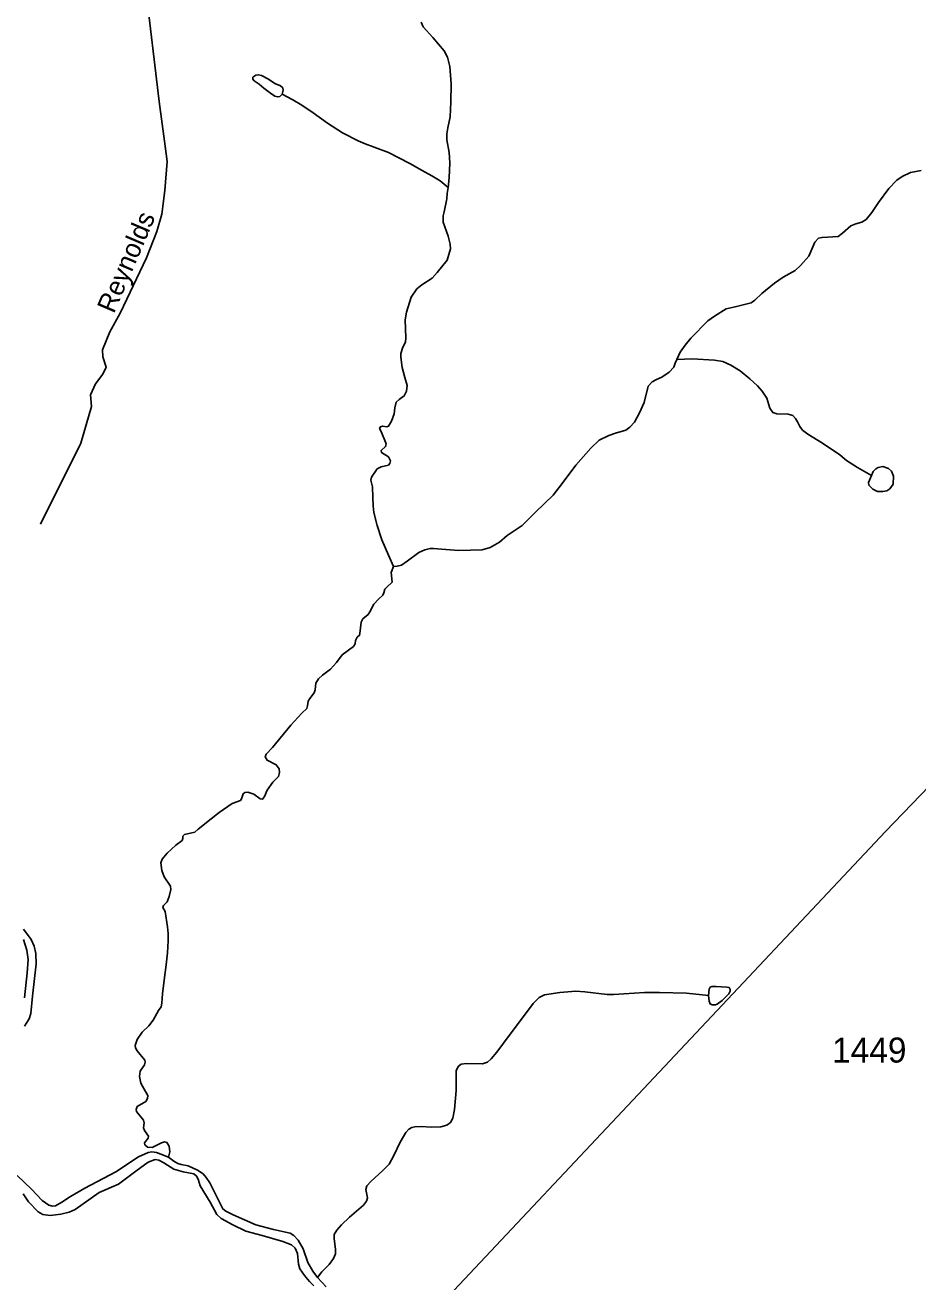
# Model space of a CAD drawing. Extents: x 2126262 to 2293712, y 749403 to 919119.
# Drawn here: x 2272001 to 2276459, y 877846 to 884123 of the extents above; entities that cross this region are included whole.
import ezdxf

# ---------------------------------------------------------------- set-up
doc = ezdxf.new("R2010")
doc.units = 0
for name, color, linetype in [('Exist Hydrographic Creek Double Shore', 7, 'Continuous'), ('Exist Hydrographic Creek Single Shore', 7, 'Continuous'), ('Exist Hydrographic Misc Water Feature', 7, 'Continuous'), ('Exist Hydrographic Pond Under 1500 Sq Ft', 7, 'Continuous'), ('Exist Road Secondary Type 51 Attributed', 7, 'Continuous'), ('Exist Road Secondary Type 51 Label', 7, 'Continuous'), ('Exist Road Secondary Type 51 Number Label', 7, 'Continuous'), ('Exist Utilities Electrical Transmission Line', 7, 'Continuous')]:
    doc.layers.add(name, color=color, linetype=linetype)

msp = doc.modelspace()

# ---------------------------------------------------------------- linework, layer by layer
at = {"layer": 'Exist Hydrographic Creek Double Shore'}
for points in [[(2271992.8, 879608.5), (2272031.6, 879556.7), (2272046.7, 879522.2), (2272054.2, 879486.6), (2272055.3, 879434.8), (2272038.1, 879272.6), (2272029.4, 879186.3), (2272020.8, 879160.5), (2271997.1, 879123.8)], [(2271992.3, 879556), (2272009.6, 879502.1), (2272016.1, 879456.8), (2272011.7, 879389.9), (2271997.7, 879264.8)], [(2271961.5, 878377.5), (2272032.7, 878308.5), (2272085.5, 878252.4), (2272118.9, 878229.7), (2272137.2, 878224.3), (2272153.4, 878226.5), (2272183.6, 878243.7), (2272227.8, 878272.9), (2272299, 878313.9), (2272453.7, 878395.8), (2272566.9, 878470.3), (2272615.4, 878491.9), (2272633.7, 878495.1), (2272656.4, 878492.9), (2272679, 878483.2), (2272716.7, 878469.2)], [(2271991.3, 878285), (2272018.2, 878246.1), (2272066.7, 878196.5), (2272089.4, 878182.5), (2272126, 878178.2), (2272179.9, 878184.6), (2272220.9, 878194.3), (2272250, 878207.3), (2272370, 878292.5), (2272467, 878334.6), (2272554.4, 878398.2), (2272615.8, 878444.6), (2272650.3, 878456.5), (2272668.6, 878454.3), (2272693.4, 878441.4), (2272744.1, 878409), (2272790.5, 878395), (2272843.3, 878386.4), (2272857.3, 878374.5), (2272864.9, 878359.4), (2272874.6, 878325.9), (2272925.2, 878244), (2272957.6, 878182.5), (2272980.5, 878162.5), (2273038.8, 878130.2), (2273103.4, 878098.9), (2273185.4, 878078.4), (2273287.8, 878047.1), (2273330.9, 878030.9), (2273349.3, 878013.6), (2273361.1, 877987.8), (2273365.4, 877934.9), (2273373, 877911.2), (2273395.6, 877877.7), (2273420.4, 877848.6), (2273442, 877825.9)], [(2272716.7, 878469.2), (2272742.8, 878448.7), (2272763.3, 878437.9), (2272780.6, 878432.5), (2272815.1, 878424.9), (2272861.4, 878404.4), (2272889.4, 878385), (2272905.6, 878366.7), (2272923.9, 878340.8), (2272953.1, 878281.5), (2272987.6, 878210.3), (2273002.7, 878198.4), (2273039.3, 878180.1), (2273152.5, 878131.5), (2273242, 878107.8), (2273325, 878089.5), (2273343.3, 878077.6), (2273364.9, 878054.9), (2273388.6, 878010.7), (2273413.1, 877943.2), (2273437.9, 877898.9), (2273460.5, 877868.7)], [(2273460.5, 877868.7), (2273503.8, 877820.9)]]:
    msp.add_lwpolyline(points, dxfattribs=at)
at = {"layer": 'Exist Hydrographic Creek Single Shore'}
for points in [[(2275255.1, 882454), (2275272.5, 882489.2), (2275297.3, 882524.8), (2275325.4, 882559.3), (2275409.5, 882645.6), (2275442.9, 882670.4), (2275502.2, 882706), (2275546.4, 882716.8), (2275626.2, 882736.2), (2275645.6, 882750.3), (2275680.1, 882783.7), (2275742.2, 882834.7), (2275786.4, 882863.9), (2275846.8, 882898.4), (2275872.6, 882922.1), (2275913.6, 882969.6), (2275944.9, 883038.6), (2275962.1, 883059.1), (2275980.4, 883063.4), (2276061.3, 883067.7), (2276082.9, 883083.9), (2276124.9, 883120.6), (2276149.7, 883130.3), (2276179.9, 883138.9), (2276200.4, 883153), (2276229.5, 883187.5), (2276262.9, 883238.2), (2276313.9, 883306.6), (2276353.8, 883349.7), (2276379.7, 883368.1), (2276422.8, 883387.5), (2276475.6, 883397.2)], [(2273841, 881419.1), (2273859.3, 881421.2), (2273879.8, 881426.6), (2273908.9, 881446.1), (2273967.1, 881489.2), (2273997.3, 881502.1), (2274023.2, 881508.6), (2274040.5, 881508.6), (2274079.3, 881505.4), (2274167.2, 881499.5), (2274283.7, 881502.7), (2274323.6, 881514.6), (2274369.9, 881540.4), (2274408.7, 881573.9), (2274483.1, 881624.6), (2274548.9, 881691.5), (2274638.4, 881775.6), (2274682.1, 881833.3), (2274751.1, 881926.1), (2274825.4, 882010.2), (2274867.5, 882050.2), (2274914.9, 882072.8), (2274948.4, 882084.7), (2275000.1, 882100.9), (2275020.6, 882116), (2275043.2, 882139.7), (2275069.1, 882186.1), (2275091.7, 882238.3), (2275112.2, 882320.3), (2275131.6, 882341.8), (2275153.2, 882353.7), (2275181.2, 882364.5), (2275217.3, 882390.4), (2275240, 882415.2), (2275246.5, 882435.7), (2275255.1, 882454)], [(2273584.4, 880978.1), (2273640.5, 881019.1), (2273649.1, 881033.1), (2273651.2, 881049.3), (2273658.8, 881065.9), (2273670.7, 881075.6), (2273672.8, 881084.2), (2273678.2, 881141.4), (2273686.8, 881157.6), (2273713.8, 881179.2), (2273722.4, 881192.1), (2273742.9, 881230.9), (2273765.5, 881255.8), (2273787.1, 881276.2), (2273791.4, 881287), (2273796.8, 881305.4), (2273807.6, 881316.2), (2273833.5, 881341.4), (2273829.1, 881388.9), (2273841, 881419.1)], [(2272716.7, 878469.2), (2272722.9, 878496.3), (2272719.6, 878524.3), (2272708.9, 878541.6), (2272697, 878544.8), (2272681.9, 878540.5), (2272634.5, 878517.9), (2272611.8, 878518.9), (2272598.9, 878530.8), (2272597.8, 878540.5), (2272616.1, 878563.2), (2272617.2, 878574), (2272597.8, 878602), (2272591.3, 878616), (2272595.6, 878640.8), (2272591.3, 878653.8), (2272557.9, 878696.9), (2272555.8, 878706.7), (2272561.1, 878721.8), (2272603.2, 878746.6), (2272611.8, 878761.7), (2272612.9, 878776.8), (2272595.6, 878808.1), (2272578.4, 878838.3), (2272571.9, 878872), (2272576.2, 878897.9), (2272597.8, 878930.3), (2272601, 878943.2), (2272598.9, 878954), (2272561.1, 879000.4), (2272551.4, 879014.4), (2272550.4, 879027.4), (2272560.1, 879056.5), (2272585.9, 879093.2), (2272618.3, 879124.5), (2272640.9, 879153.6), (2272666.8, 879201), (2272679.7, 879220.5), (2272683, 879237.7), (2272687.3, 879284.1), (2272694.8, 879353.5), (2272704.5, 879429), (2272712.1, 879489.4), (2272715.3, 879549.8), (2272715.3, 879586.5), (2272712.1, 879619.9), (2272700.2, 879695.4), (2272688.4, 879716.4), (2272691.6, 879726.1), (2272709.9, 879744.4), (2272719.6, 879770.3), (2272729.3, 879805.9), (2272726.1, 879823.2), (2272695.9, 879869.6), (2272683, 879900.8), (2272678.7, 879939.7), (2272685.1, 879956.9), (2272709.9, 879988.2), (2272753.1, 880027), (2272784.3, 880050.8), (2272788.6, 880060.5), (2272788.6, 880072.4), (2272797.3, 880079.9), (2272849, 880092.9), (2272865.2, 880108), (2272929.9, 880159.7), (2272969.8, 880189.9), (2273035.1, 880235.6), (2273076.1, 880250.7), (2273081.5, 880259.3), (2273089, 880284.1), (2273097.6, 880290.6), (2273112.7, 880291.7), (2273142.9, 880282), (2273175.3, 880258.2), (2273187.1, 880257.1), (2273196.8, 880271.2), (2273209.8, 880302.5), (2273237.8, 880341.3), (2273265.8, 880370.4), (2273271.2, 880389.8), (2273269.1, 880408.2), (2273255, 880428.7), (2273209.8, 880451.3), (2273200.1, 880468.6), (2273205.4, 880481.5), (2273236.7, 880515), (2273327.3, 880626.1), (2273382.3, 880686.8), (2273407.1, 880710.6), (2273410.3, 880723.5), (2273413.5, 880746.1), (2273423.2, 880760.2), (2273444.8, 880788.2), (2273449.1, 880803.3), (2273453.4, 880836.8), (2273466.3, 880858.3), (2273485.8, 880876.7), (2273525.6, 880905.8), (2273555.3, 880940.3), (2273584.4, 880978.1)]]:
    msp.add_lwpolyline(points, dxfattribs=at)
at = {"layer": 'Exist Hydrographic Misc Water Feature'}
for points in [[(2274113.8, 883313), (2274119.1, 883361.4), (2274121.2, 883435.8), (2274119.1, 883486.5), (2274107.2, 883550.2), (2274106.1, 883580.4), (2274111.5, 883610.6), (2274123.4, 883665.6), (2274126.6, 883739.4), (2274128.8, 883830), (2274121.2, 883916.3), (2274109.4, 883962.7), (2274093.2, 883995.1), (2274037.1, 884061.3), (2273988.6, 884115.2), (2273978.9, 884137.9)], [(2274113.8, 883313), (2274072.8, 883346.4), (2274031.8, 883371.2), (2273984.4, 883397.1), (2273921.9, 883432.7), (2273816.2, 883486.6), (2273744.5, 883514.3), (2273699.2, 883530.4), (2273663.7, 883545.5), (2273585, 883585.5), (2273510.6, 883634), (2273439.4, 883685.8), (2273382.3, 883723.5), (2273337, 883750.5), (2273285.2, 883778.5)], [(2273841, 881419.1), (2273816.2, 881476.6), (2273782.8, 881553.2), (2273759.1, 881624.4), (2273742.9, 881689.1), (2273738.6, 881722.5), (2273737.5, 881763.5), (2273736.4, 881816.7), (2273727.8, 881850.2), (2273731, 881866.3), (2273759.1, 881906.3), (2273778.5, 881917), (2273815.1, 881924.6), (2273822.7, 881933.2), (2273824.8, 881947.3), (2273815.1, 881966.7), (2273780.6, 881988.2), (2273779.6, 881999), (2273801.1, 882018.5), (2273803.3, 882031.4), (2273778.5, 882092.9), (2273770.9, 882109.1), (2273776.3, 882117.7), (2273784.9, 882120.9), (2273807.6, 882116.6), (2273816.2, 882119.9), (2273830.2, 882144.7), (2273843.2, 882181.3), (2273846.4, 882212.6), (2273853.9, 882239.9), (2273869, 882253.9), (2273893.8, 882271.2), (2273905.7, 882294.9), (2273907.9, 882323), (2273897.1, 882364), (2273883.1, 882413.6), (2273876.6, 882464.3), (2273876.6, 882483.7), (2273886.3, 882514.6), (2273900.3, 882540.5), (2273902.5, 882562), (2273899.2, 882651.6), (2273905.7, 882689.3), (2273928.3, 882763.8), (2273957.4, 882805.8), (2273981.2, 882826.3), (2274032.9, 882859.8), (2274058.8, 882887.8), (2274108.4, 882950), (2274124.6, 883006.1), (2274123.5, 883028.7), (2274112.7, 883068.6), (2274089, 883138.7), (2274087.9, 883171.1), (2274093.3, 883190.5), (2274106.2, 883255.8), (2274108.4, 883282.8), (2274113.8, 883313)], [(2275255.1, 882454), (2275331.6, 882456.2), (2275443.8, 882449.7), (2275484.7, 882443.3), (2275525.7, 882424.9), (2275571, 882395.8), (2275620.6, 882357), (2275658.3, 882321.4), (2275682, 882295.5), (2275704.1, 882260.2), (2275720.3, 882209.5), (2275734.3, 882189), (2275754.8, 882181.4), (2275810.9, 882180.4), (2275834.6, 882172.8), (2275848.6, 882158.8), (2275857.2, 882142.6), (2275869.1, 882117.8), (2275883.1, 882100.5), (2275909, 882080), (2275983.4, 882034.7), (2276069.6, 881977.6), (2276103, 881948.8), (2276158, 881913.2), (2276228.1, 881873.2)], [(2273460.5, 877868.7), (2273483.2, 877896.8), (2273518.8, 877933.5), (2273541.4, 877962.6), (2273550, 877986.3), (2273551.1, 878010.1), (2273543.6, 878061.8), (2273544.6, 878082.3), (2273557.6, 878105), (2273581.3, 878130.9), (2273620.1, 878168.6), (2273689.9, 878228.4), (2273706, 878250), (2273710.3, 878265.1), (2273702.8, 878307.1), (2273707.1, 878325.5), (2273726.5, 878348.1), (2273788, 878402.1), (2273818.2, 878433.4), (2273842.9, 878477.6), (2273874.2, 878543.4), (2273901.2, 878591.9), (2273916.3, 878608.1), (2273931.4, 878616.7), (2273946.5, 878620), (2273979.9, 878622.1), (2274029, 878619.3), (2274077.6, 878620.4), (2274106.7, 878628), (2274125, 878642), (2274136.8, 878663.6), (2274144.4, 878706.7), (2274154.1, 878801.6), (2274153, 878900.9), (2274162.7, 878921.4), (2274178.9, 878933.3), (2274203.7, 878937.6), (2274285.6, 878935.4), (2274310.4, 878944), (2274328.8, 878960.2), (2274355.7, 878992.6), (2274422.6, 879082.7), (2274485.1, 879165.7), (2274538.2, 879235.8), (2274568.4, 879267.1), (2274594.3, 879279), (2274670.8, 879290.9), (2274751.7, 879297.3), (2274795.9, 879294.1), (2274908, 879282.2), (2274940.4, 879281.2), (2274991.1, 879285.5), (2275094.6, 879291.9), (2275169.5, 879291.9), (2275304.3, 879287.6), (2275414.2, 879276.8)]]:
    msp.add_lwpolyline(points, dxfattribs=at)
at = {"layer": 'Exist Hydrographic Pond Under 1500 Sq Ft'}
for points in [[(2273285.2, 883778.5), (2273272.3, 883766.7), (2273262.6, 883764.5), (2273247.5, 883767.8), (2273227, 883782.9), (2273193.6, 883808.8), (2273169.9, 883829.2), (2273145.1, 883844.4), (2273138.6, 883853), (2273138.6, 883862.7), (2273152.6, 883873.5), (2273166.6, 883875.6), (2273180.7, 883872.4), (2273216.2, 883853), (2273247.5, 883832.5), (2273276.6, 883819.5), (2273287.4, 883809.8), (2273289.5, 883798)], [(2276228.1, 881873.2), (2276212.7, 881838.7), (2276214.8, 881825.8), (2276233.2, 881805.3), (2276256.9, 881794.5), (2276283.8, 881793.4), (2276303.2, 881797.7), (2276319.4, 881807.4), (2276335.6, 881830.1), (2276337.7, 881871.1), (2276327, 881895.9), (2276311.9, 881908.8), (2276283.8, 881918.5), (2276261.2, 881914.2), (2276248.3, 881907.8), (2276235.3, 881893.7)], [(2275414.2, 879276.8), (2275417.5, 879308.1), (2275421.8, 879317.8), (2275429.3, 879321.1), (2275450.9, 879321.1), (2275504.8, 879318.9), (2275516.6, 879315.7), (2275521, 879307), (2275521, 879298.4), (2275514.5, 879285.5), (2275481.1, 879250.9), (2275457.3, 879233.7), (2275448.7, 879230.5), (2275432.5, 879229.4), (2275421.8, 879234.8), (2275416.4, 879248.8)]]:
    msp.add_lwpolyline(points, close=True, dxfattribs=at)
at = {"layer": 'Exist Road Secondary Type 51 Attributed'}
msp.add_lwpolyline([(2272602.7, 884316), (2272671.1, 883742.3), (2272696.2, 883544.1), (2272709.5, 883441.4), (2272698.3, 883297.7), (2272683.6, 883179.8), (2272658.5, 883091.8), (2272606.9, 882960.6), (2272475.1, 882684.9), (2272423.5, 882591.4), (2272388, 882501.4), (2272389.4, 882466.5), (2272406.1, 882414.8), (2272389.4, 882379.9), (2272353.1, 882332.5), (2272328, 882276.7), (2272332.2, 882218), (2272279.9, 882034.5), (2272077, 881630.4)], dxfattribs=at)
at = {"layer": 'Exist Utilities Electrical Transmission Line'}
msp.add_lwpolyline([(2268433.6, 870153.4), (2269152, 871351.8), (2270668, 873841.2), (2270908.2, 874235.2), (2271160.1, 874665.4), (2272480.4, 876049.3), (2272894.2, 876493.2), (2273705.7, 877352.5), (2274036.5, 877691.3), (2276296.8, 880095.8), (2276647.3, 880459), (2279664.1, 883640.4), (2279943.1, 884152.6), (2281281.6, 886604.5), (2281505.5, 887018.3), (2282511.9, 888851.2), (2283190, 890097), (2283945, 891449.7), (2284538.8, 892512.9), (2285295.5, 893879.6), (2286327.7, 895740.6), (2286929.6, 896848.4)], dxfattribs=at)

# ---------------------------------------------------------------- texts
at = {"layer": 'Exist Road Secondary Type 51 Label'}
msp.add_text('Reynolds', height=95, rotation=66.82489, dxfattribs=at).set_placement((2272444.3, 882678.6))
at = {"layer": 'Exist Road Secondary Type 51 Number Label'}
msp.add_text('1449', height=125, dxfattribs=at).set_placement((2276030.3, 878941.5))

doc.saveas('drawing.dxf')
